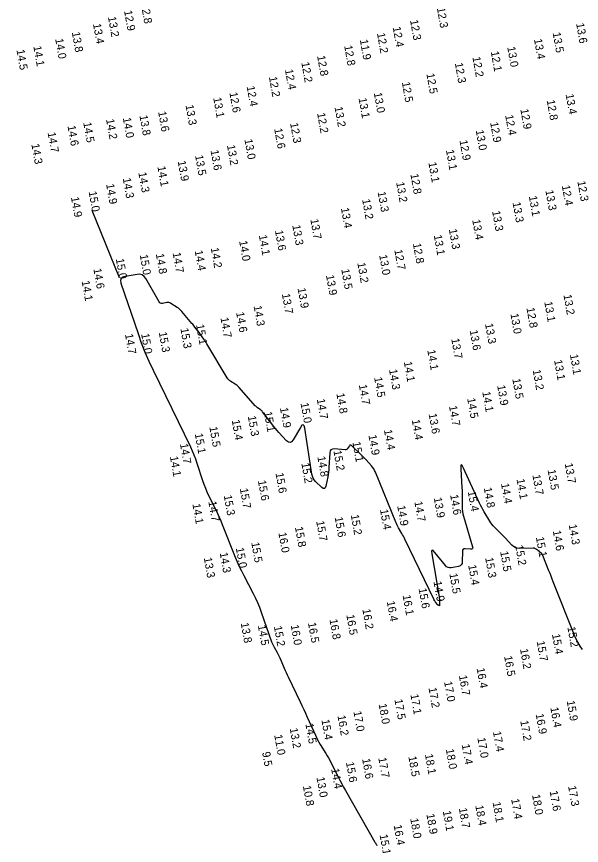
# Model space of a CAD drawing. Extents: x 988130 to 1132882, y 654656 to 841453.
# Drawn here: x 1109714 to 1110066, y 665495 to 666012 of the extents above; entities that cross this region are included whole.
import ezdxf

# ---------------------------------------------------------------- set-up
doc = ezdxf.new("R2010")
doc.units = 0
doc.layers.add('V-TOPO-MAJR', color=7, linetype='Continuous')
doc.layers.add('V-TOPO-SOUN', color=7, linetype='Continuous')

msp = doc.modelspace()

# ---------------------------------------------------------------- linework, layer by layer
at = {"layer": 'V-TOPO-MAJR'}
for points in [[(1109760.8, 665891.38), (1109777.78, 665849.4)], [(1110067.08, 665616.9), (1110065.5, 665619.12), (1110064.08, 665621.43), (1110062.83, 665623.84), (1110061.75, 665626.34), (1110048.8, 665659.22), (1110048.12, 665660.94), (1110047.45, 665662.65), (1110046.77, 665664.36), (1110046.1, 665666.08), (1110042.32, 665675.65), (1110042.16, 665675.99), (1110041.97, 665676.3), (1110041.74, 665676.58), (1110041.47, 665676.84), (1110040.03, 665678.1), (1110039.9, 665678.21), (1110039.77, 665678.32), (1110039.64, 665678.43), (1110039.51, 665678.54), (1110038.98, 665678.96), (1110038.85, 665679.07), (1110038.72, 665679.16), (1110038.58, 665679.26), (1110038.43, 665679.35), (1110037.29, 665680.04), (1110037.05, 665680.17), (1110036.8, 665680.26), (1110036.54, 665680.31), (1110036.26, 665680.32), (1110027.59, 665680.13), (1110026.24, 665680.24), (1110025, 665680.61), (1110023.88, 665681.25), (1110022.88, 665682.16), (1110018.79, 665686.65), (1110017.98, 665687.52), (1110017.16, 665688.38), (1110016.32, 665689.23), (1110015.47, 665690.07), (1110012.03, 665693.38), (1110011.21, 665694.23), (1110010.44, 665695.13), (1110009.74, 665696.08), (1110009.11, 665697.09), (1110005.62, 665703), (1110004.86, 665704.33), (1110004.13, 665705.69), (1110003.43, 665707.06), (1110002.77, 665708.45), (1109992.79, 665730.15), (1109991.91, 665731.8), (1109991.32, 665732.28), (1109991.04, 665731.58), (1109991.04, 665729.71), (1109991.79, 665717.89), (1109991.87, 665716.41), (1109991.92, 665714.93), (1109991.95, 665713.44), (1109991.96, 665711.96), (1109991.92, 665706.03), (1109991.96, 665704.55), (1109992.12, 665703.09), (1109992.38, 665701.65), (1109992.74, 665700.22), (1109998.41, 665681.15), (1109998.51, 665680.44), (1109998.35, 665679.95), (1109997.9, 665679.68), (1109997.18, 665679.63), (1109993.75, 665679.9), (1109993, 665679.85), (1109992.46, 665679.57), (1109992.14, 665679.05), (1109992.03, 665678.31), (1109991.97, 665671.62), (1109991.82, 665670.58), (1109991.39, 665669.78), (1109990.68, 665669.21), (1109989.68, 665668.88), (1109985.15, 665668.02), (1109984.07, 665667.94), (1109983.09, 665668.15), (1109982.22, 665668.63), (1109981.45, 665669.39), (1109974.93, 665677.55), (1109973.81, 665678.75), (1109973.11, 665679), (1109972.84, 665678.31), (1109972.98, 665676.68), (1109977.5, 665649.77), (1109977.59, 665649.22), (1109977.65, 665648.67), (1109977.7, 665648.12), (1109977.72, 665647.57), (1109977.83, 665644.49), (1109977.81, 665644.38), (1109977.77, 665644.32), (1109977.7, 665644.3), (1109977.6, 665644.33), (1109977.15, 665644.5), (1109977.04, 665644.55), (1109976.94, 665644.61), (1109976.85, 665644.69), (1109976.76, 665644.77), (1109975.26, 665646.57), (1109975, 665646.91), (1109974.75, 665647.26), (1109974.53, 665647.63), (1109974.34, 665648.01), (1109956.15, 665685.94), (1109955.71, 665686.84), (1109955.25, 665687.73), (1109954.77, 665688.61), (1109954.27, 665689.47), (1109952.25, 665692.93), (1109951.75, 665693.8), (1109951.3, 665694.68), (1109950.87, 665695.59), (1109950.48, 665696.51), (1109937.78, 665727.75), (1109937.29, 665728.84), (1109936.7, 665729.87), (1109936.03, 665730.84), (1109935.27, 665731.76), (1109932.05, 665735.33), (1109931.24, 665736.22), (1109930.41, 665737.08), (1109929.57, 665737.94), (1109928.71, 665738.77), (1109922.84, 665744.36), (1109922.49, 665744.62), (1109922.15, 665744.68), (1109921.84, 665744.54), (1109921.55, 665744.21), (1109920.45, 665742.51), (1109920.14, 665742.14), (1109919.78, 665741.89), (1109919.36, 665741.75), (1109918.88, 665741.73), (1109912.05, 665742.26), (1109910.9, 665742.18), (1109910.05, 665741.75), (1109909.51, 665740.97), (1109909.28, 665739.84), (1109908.73, 665730.59), (1109908.62, 665729.15), (1109908.46, 665727.71), (1109908.25, 665726.29), (1109907.98, 665724.87), (1109906.78, 665718.99), (1109906.43, 665717.96), (1109905.9, 665717.49), (1109905.19, 665717.58), (1109904.32, 665718.23), (1109900.47, 665721.95), (1109899.6, 665722.92), (1109898.92, 665724), (1109898.43, 665725.18), (1109898.13, 665726.45), (1109893.7, 665755.17), (1109893.29, 665756.76), (1109892.69, 665757.37), (1109891.92, 665757.02), (1109890.96, 665755.69), (1109886.4, 665747.84), (1109885.48, 665746.68), (1109884.49, 665746.22), (1109883.43, 665746.46), (1109882.29, 665747.39), (1109877.57, 665752.51), (1109876.4, 665753.8), (1109875.27, 665755.12), (1109874.17, 665756.47), (1109873.1, 665757.84), (1109867.34, 665765.43), (1109867.03, 665765.81), (1109866.68, 665766.17), (1109866.31, 665766.5), (1109865.91, 665766.79), (1109864.25, 665767.93), (1109863.85, 665768.23), (1109863.47, 665768.54), (1109863.11, 665768.88), (1109862.76, 665769.25), (1109852.68, 665780.66), (1109852.12, 665781.24), (1109851.53, 665781.78), (1109850.9, 665782.26), (1109850.23, 665782.7), (1109847.47, 665784.37), (1109846.82, 665784.82), (1109846.23, 665785.34), (1109845.71, 665785.93), (1109845.27, 665786.59), (1109832.53, 665807.91), (1109832.08, 665808.63), (1109831.63, 665809.35), (1109831.16, 665810.05), (1109830.68, 665810.74), (1109828.57, 665813.7), (1109828.15, 665814.29), (1109827.72, 665814.87), (1109827.28, 665815.46), (1109826.85, 665816.04), (1109825.08, 665818.35), (1109824.63, 665818.92), (1109824.18, 665819.49), (1109823.72, 665820.06), (1109823.25, 665820.61), (1109816.95, 665828.04), (1109816.28, 665828.77), (1109815.56, 665829.45), (1109814.78, 665830.07), (1109813.96, 665830.64), (1109810.04, 665833.13), (1109809.45, 665833.44), (1109808.83, 665833.62), (1109808.19, 665833.69), (1109807.53, 665833.63), (1109804.83, 665833.14), (1109804.2, 665833.11), (1109803.65, 665833.26), (1109803.19, 665833.59), (1109802.81, 665834.09), (1109794.58, 665848.61), (1109793.53, 665850.01), (1109792.24, 665850.92), (1109790.73, 665851.34), (1109788.98, 665851.28), (1109781.51, 665850.03), (1109779.96, 665849.53), (1109779.02, 665848.66), (1109778.69, 665847.42), (1109778.99, 665845.81), (1109789.61, 665814.29), (1109791.68, 665808.47), (1109793.93, 665802.73), (1109796.36, 665797.07), (1109798.97, 665791.48), (1109822.33, 665743.53), (1109823.49, 665741.05), (1109824.55, 665738.54), (1109825.53, 665735.98), (1109826.42, 665733.39), (1109829.93, 665722.52), (1109830.75, 665720.15), (1109831.64, 665717.81), (1109832.62, 665715.51), (1109833.69, 665713.24), (1109838.12, 665704.23), (1109839.2, 665701.97), (1109840.24, 665699.69), (1109841.24, 665697.38), (1109842.19, 665695.06), (1109850.31, 665674.7), (1109851.52, 665671.77), (1109852.8, 665668.88), (1109854.16, 665666.02), (1109855.59, 665663.19), (1109861.44, 665651.95), (1109862.85, 665649.11), (1109864.16, 665646.23), (1109865.36, 665643.31), (1109866.46, 665640.34), (1109872.95, 665621.81), (1109873.28, 665620.92), (1109873.66, 665620.05), (1109874.07, 665619.21), (1109874.53, 665618.38), (1109876.46, 665615.11), (1109876.92, 665614.29), (1109877.36, 665613.45), (1109877.77, 665612.6), (1109878.15, 665611.73), (1109880.89, 665605.22), (1109881.47, 665603.85), (1109882.08, 665602.49), (1109882.7, 665601.13), (1109883.33, 665599.78), (1109890.76, 665584.29), (1109891.89, 665581.92), (1109893, 665579.54), (1109894.1, 665577.15), (1109895.18, 665574.76), (1109900.3, 665563.36), (1109900.99, 665561.88), (1109901.73, 665560.43), (1109902.52, 665558.99), (1109903.35, 665557.59), (1109906.79, 665552.01), (1109907.63, 665550.61), (1109908.45, 665549.19), (1109909.23, 665547.76), (1109909.99, 665546.31), (1109914.71, 665536.99), (1109915.76, 665534.96), (1109916.83, 665532.94), (1109917.93, 665530.93), (1109919.05, 665528.94), (1109937.48, 665496.62), (1109937.78, 665496.09), (1109938.08, 665495.57), (1109938.39, 665495.04), (1109938.69, 665494.52)]]:
    msp.add_lwpolyline(points, dxfattribs=at)

# ---------------------------------------------------------------- texts
at = {"layer": 'V-TOPO-SOUN'}
for s, p in [('12.8 ', (1109791.37, 666020.3)), ('12.3 ', (1109976.1, 666017.65)), ('13.2 ', (1109770.85, 666012.01)), ('12.9 ', (1109780.89, 666015.84)), ('13.4 ', (1109761.48, 666007.68)), ('12.3 ', (1109959.35, 666009.99)), ('13.6 ', (1110063, 666007.96)), ('13.8 ', (1109748.3, 666002.45)), ('12.2 ', (1109938.73, 666001.82)), ('12.4 ', (1109948.53, 666005.65)), ('13.5 ', (1110048.35, 666002.15)), ('14.0 ', (1109737.9, 665998.33)), ('11.9 ', (1109928.04, 665997.73)), ('13.4 ', (1110036.71, 665998.13)), ('14.5 ', (1109713.74, 665991.4)), ('14.1 ', (1109724.26, 665993.71)), ('12.8 ', (1109918.26, 665994.03)), ('13.0 ', (1110020.02, 665993.22)), ('12.8 ', (1109901.37, 665987.64)), ('12.2 ', (1109998.3, 665986.94)), ('12.1 ', (1110009.74, 665990.37)), ('12.2 ', (1109891.5, 665983.58)), ('12.3 ', (1109987.33, 665983.17)), ('12.4 ', (1109881.29, 665979.1)), ('12.5 ', (1109969.58, 665976.53)), ('12.2 ', (1109871.29, 665974.54)), ('12.5 ', (1109954.27, 665971.21)), ('12.4 ', (1109857.39, 665968.64)), ('13.1 ', (1109836.54, 665961.51)), ('12.6 ', (1109846.62, 665964.74)), ('13.1 ', (1109927.23, 665961.23)), ('13.0 ', (1109936.75, 665964.57)), ('13.4 ', (1110056.44, 665963.69)), ('13.3 ', (1109819.25, 665956.92)), ('13.2 ', (1109912.23, 665955.73)), ('12.8 ', (1110044.66, 665959.97)), ('13.8 ', (1109790.5, 665950.44)), ('13.6 ', (1109802.15, 665952.81)), ('12.2 ', (1109901.36, 665951.89)), ('12.4 ', (1110018.73, 665950.6)), ('12.9 ', (1110028.2, 665954.38)), ('14.5 ', (1109755.42, 665946.04)), ('14.2 ', (1109769.66, 665948.08)), ('14.0 ', (1109780.12, 665948.93)), ('12.3 ', (1109884.49, 665945.69)), ('12.9 ', (1110009.34, 665946.11)), ('14.7 ', (1109733.18, 665939.77)), ('14.6 ', (1109745.58, 665943.96)), ('12.6 ', (1109874.59, 665942.2)), ('13.0 ', (1110000.37, 665941.19)), ('13.0 ', (1109856.01, 665935.53)), ('12.9 ', (1109990.21, 665934.91)), ('14.3 ', (1109723.02, 665932.58)), ('13.2 ', (1109845.12, 665931.87)), ('13.5 ', (1109825.21, 665925.49)), ('13.6 ', (1109834.84, 665928.68)), ('13.1 ', (1109981.77, 665928.86)), ('13.9 ', (1109814.37, 665921.94)), ('13.1 ', (1109970.81, 665921.09)), ('14.3 ', (1109789.8, 665914.82)), ('14.1 ', (1109801.71, 665918.57)), ('12.8 ', (1109959.58, 665913.83)), ('14.3 ', (1109780.09, 665911.23)), ('13.2 ', (1109950.7, 665908.67)), ('12.3 ', (1110063.8, 665909.34)), ('14.9 ', (1109769.67, 665907.57)), ('13.3 ', (1110043.84, 665903.65)), ('12.4 ', (1110054.08, 665906.69)), ('14.9 ', (1109747.74, 665899.41)), ('15.0 ', (1109758.77, 665902.87)), ('13.3 ', (1109939.14, 665902.69)), ('13.1 ', (1110033.5, 665900.01)), ('13.2 ', (1109929.46, 665898.05)), ('13.3 ', (1110023.34, 665896.14)), ('13.4 ', (1109916.22, 665892.6)), ('13.3 ', (1110010.58, 665890.73)), ('13.7 ', (1109897.14, 665885.61)), ('13.4 ', (1109998.16, 665885.3)), ('13.6 ', (1109875.06, 665878.54)), ('13.3 ', (1109885.87, 665881.88)), ('13.3 ', (1109983.58, 665879.37)), ('14.1 ', (1109865.02, 665875.61)), ('13.1 ', (1109974.18, 665875.63)), ('14.2 ', (1109835, 665867.68)), ('14.0 ', (1109852.72, 665872.04)), ('12.8 ', (1109961.15, 665870.45)), ('15.0 ', (1109790.68, 665863.39)), ('14.8 ', (1109800.72, 665863.97)), ('14.7 ', (1109811.2, 665864.67)), ('14.4 ', (1109824.97, 665865.98)), ('13.0 ', (1109940.08, 665863.28)), ('12.7 ', (1109949.55, 665866.5)), ('15.0 ', (1109775.75, 665860.89)), ('13.2 ', (1109926.46, 665858.36)), ('14.6 ', (1109761.73, 665854.7)), ('13.5 ', (1109916.46, 665854.42)), ('14.1 ', (1109754.41, 665847.03)), ('13.9 ', (1109906.9, 665850.64)), ('13.9 ', (1109889.17, 665842.54)), ('13.7 ', (1109879.38, 665839.01)), ('13.2 ', (1110055.12, 665838.39)), ('14.3 ', (1109861.73, 665831.46)), ('13.1 ', (1110043.13, 665834.04)), ('14.6 ', (1109850.81, 665827.46)), ('13.0 ', (1110022.01, 665826.54)), ('12.8 ', (1110032.01, 665830.25)), ('14.7 ', (1109841.05, 665824.11)), ('15.3 ', (1109816.05, 665817.44)), ('15.1 ', (1109825.82, 665819.77)), ('13.6 ', (1109996.58, 665816.23)), ('13.3 ', (1110006.16, 665820.34)), ('14.7 ', (1109781.46, 665813.86)), ('15.0 ', (1109791.53, 665814.07)), ('15.3 ', (1109802.55, 665815.02)), ('13.7 ', (1109985.08, 665810.99)), ('14.1 ', (1109970.1, 665803.89)), ('13.1 ', (1110059.15, 665801.08)), ('14.1 ', (1109955.49, 665796.56)), ('13.1 ', (1110049.26, 665797.61)), ('14.3 ', (1109946.25, 665791.73)), ('13.2 ', (1110035.9, 665791.46)), ('14.5 ', (1109936.94, 665786.84)), ('13.5 ', (1110023.19, 665785.94)), ('14.7 ', (1109927.41, 665782.22)), ('13.9 ', (1110013.72, 665781.81)), ('14.8 ', (1109913.39, 665776.79)), ('14.1 ', (1110004.45, 665777.79)), ('15.0 ', (1109891.03, 665770.8)), ('14.7 ', (1109901.19, 665773.26)), ('14.7 ', (1109983.7, 665768.98)), ('14.5 ', (1109995.01, 665773.75)), ('15.1 ', (1109868.18, 665765.28)), ('14.9 ', (1109878.17, 665767.84)), ('13.6 ', (1109970.96, 665764.11)), ('15.4 ', (1109848.08, 665760.14)), ('15.3 ', (1109858.11, 665762.61)), ('14.4 ', (1109960.42, 665760.3)), ('15.5 ', (1109834.11, 665755.91)), ('14.4 ', (1109943.09, 665754.03)), ('15.1 ', (1109825.01, 665751.68)), ('14.9 ', (1109933.41, 665750.77)), ('14.7 ', (1109815.78, 665745.35)), ('15.1 ', (1109923.42, 665746.44)), ('15.2 ', (1109911.55, 665741.07)), ('14.1 ', (1109809.51, 665737.38)), ('15.2 ', (1109891.51, 665733.28)), ('14.8 ', (1109901.51, 665737.31)), ('13.7 ', (1110055.9, 665733.06)), ('13.5 ', (1110045.22, 665729.06)), ('15.6 ', (1109864.42, 665722.34)), ('15.6 ', (1109875.39, 665727.05)), ('14.1 ', (1110025.82, 665723.28)), ('13.7 ', (1110035.71, 665725.91)), ('15.7 ', (1109853.15, 665717.38)), ('14.8 ', (1110005.36, 665717.89)), ('14.4 ', (1110016.12, 665720.52)), ('15.3 ', (1109843.11, 665713.12)), ('14.6 ', (1109984.37, 665713.45)), ('15.4 ', (1109995.37, 665715.65)), ('14.1 ', (1109823.54, 665707.79)), ('14.7 ', (1109833.49, 665709.31)), ('14.9 ', (1109951.35, 665706.61)), ('14.7 ', (1109962.05, 665709.22)), ('13.9 ', (1109974.16, 665711.63)), ('15.4 ', (1109940.61, 665704.27)), ('15.7 ', (1109900.77, 665697.04)), ('15.6 ', (1109912.33, 665699.5)), ('15.2 ', (1109922.37, 665700.94)), ('15.8 ', (1109887.54, 665693.34)), ('14.6 ', (1110048.46, 665691.04)), ('14.3 ', (1110058.38, 665694.85)), ('16.0 ', (1109877.19, 665689.84)), ('15.1 ', (1110037.9, 665687.04)), ('15.5 ', (1109860.27, 665683.71)), ('15.2 ', (1110024.95, 665681.91)), ('14.3 ', (1109840.58, 665677.3)), ('15.0 ', (1109850.63, 665680.3)), ('15.5 ', (1110015.6, 665678.1)), ('13.3 ', (1109830.67, 665674.16)), ('15.3 ', (1110006.24, 665674.15)), ('15.4 ', (1109995.65, 665669.59)), ('15.5 ', (1109983.9, 665664.28)), ('15.6 ', (1109964.69, 665655.01)), ('14.9 ', (1109974.01, 665659.34)), ('16.1 ', (1109954.74, 665650.76)), ('16.4 ', (1109944.82, 665646.94)), ('16.2 ', (1109929.61, 665642.04)), ('16.8 ', (1109909.09, 665635.68)), ('16.5 ', (1109919.6, 665638.48)), ('13.8 ', (1109853.71, 665633.43)), ('14.5 ', (1109864.4, 665631.92)), ('15.2 ', (1109874.4, 665631.34)), ('16.0 ', (1109884.9, 665632.1)), ('16.5 ', (1109895.66, 665633.55)), ('15.2 ', (1110057.55, 665630.93)), ('15.4 ', (1110047.94, 665626.45)), ('15.7 ', (1110038.38, 665622.01)), ('16.2 ', (1110028, 665617.2)), ('16.5 ', (1110018.06, 665612.68)), ('16.4 ', (1110000.91, 665605.21)), ('16.7 ', (1109989.85, 665600.58)), ('17.2 ', (1109970.89, 665592.92)), ('17.0 ', (1109980.59, 665596.77)), ('17.1 ', (1109959.59, 665588.81)), ('18.0 ', (1109939.77, 665582.81)), ('17.5 ', (1109949.63, 665585.67)), ('15.9 ', (1110057.13, 665584.74)), ('17.0 ', (1109924.02, 665578.18)), ('16.4 ', (1110046.91, 665580.66)), ('15.4 ', (1109904.05, 665572.95)), ('16.2 ', (1109914.06, 665575.56)), ('17.2 ', (1110028.15, 665572.33)), ('16.9 ', (1110037.77, 665576.58)), ('13.2 ', (1109884.29, 665567.63)), ('14.5 ', (1109894.05, 665570.51)), ('11.0 ', (1109874.6, 665563.47)), ('17.0 ', (1110001.39, 665561.65)), ('17.4 ', (1110011.12, 665565.54)), ('17.4 ', (1109991.6, 665557.55)), ('9.5', (1109867.06, 665552.73)), ('18.1 ', (1109968.66, 665551.37)), ('18.0 ', (1109981.69, 665554.62)), ('15.6 ', (1109919.38, 665546.43)), ('16.6 ', (1109929.45, 665548.55)), ('17.7 ', (1109939.55, 665549.23)), ('18.5 ', (1109958.31, 665550.04)), ('14.4 ', (1109910.12, 665542.37)), ('13.0 ', (1109900.98, 665537.03)), ('10.8 ', (1109892.5, 665531.63)), ('17.3 ', (1110057.99, 665531.53)), ('18.0 ', (1110035.51, 665526.09)), ('17.6 ', (1110046.5, 665528.42)), ('18.1 ', (1110010.88, 665521.43)), ('17.4 ', (1110022.47, 665523.46)), ('19.1 ', (1109979.83, 665515.96)), ('18.7 ', (1109989.81, 665517.74)), ('18.4 ', (1110000.09, 665519.39)), ('18.0 ', (1109959.48, 665511.32)), ('18.9 ', (1109969.56, 665514.04)), ('16.4 ', (1109949.15, 665507.15)), ('15.1 ', (1109940.37, 665501.17))]:
    msp.add_text(s, height=5, rotation=280, dxfattribs=at).set_placement(p)

doc.saveas('drawing.dxf')
